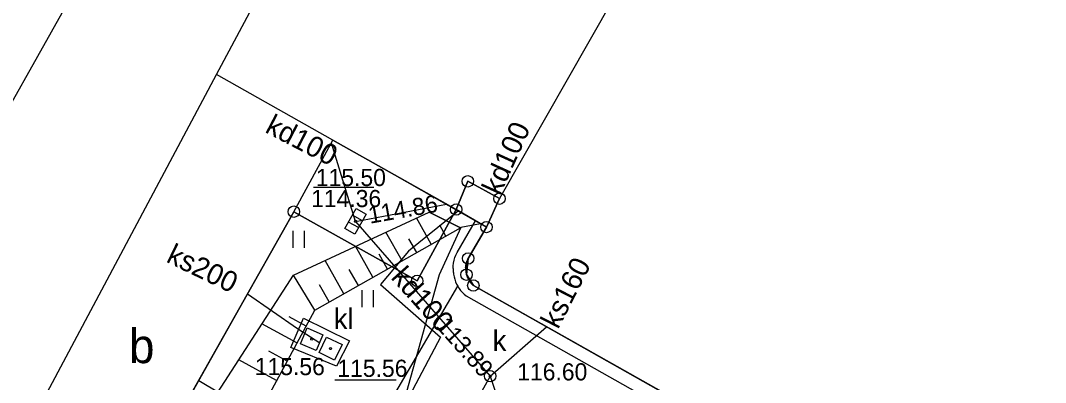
# Model space of a CAD drawing. Extents: x 6434771 to 6436222, y 5663454 to 5664782.
# Drawn here: x 6435221.5 to 6435266.37, y 5664080.77 to 5664096.59 of the extents above; entities that cross this region are included whole.
import ezdxf

# ---------------------------------------------------------------- set-up
doc = ezdxf.new("R2010")
doc.units = 0
for name, color, linetype in [('Warstwa 1', 7, 'Continuous'), ('Warstwa 10', 7, 'Continuous'), ('Warstwa 12', 7, 'Continuous'), ('Warstwa 14', 7, 'Continuous'), ('Warstwa 15', 7, 'Continuous'), ('Warstwa 20', 7, 'Continuous'), ('Warstwa 21', 7, 'Continuous'), ('Warstwa 22', 7, 'Continuous'), ('Warstwa 3', 7, 'Continuous'), ('Warstwa 4', 7, 'Continuous'), ('Warstwa 5', 7, 'Continuous'), ('Warstwa 6', 7, 'Continuous'), ('Warstwa 7', 7, 'Continuous'), ('Warstwa 9', 7, 'Continuous')]:
    doc.layers.add(name, color=color, linetype=linetype)

msp = doc.modelspace()

# ---------------------------------------------------------------- linework, layer by layer
at = {"layer": 'Warstwa 1'}
for p, q in [((6435240.576, 5664088.33), (6435241.081, 5664089.564)), ((6435240.576, 5664088.33), (6435241.081, 5664089.564)), ((6435241.081, 5664089.564), (6435242.472, 5664088.807)), ((6435241.081, 5664089.564), (6435242.472, 5664088.807)), ((6435241.897, 5664087.564), (6435242.472, 5664088.807)), ((6435241.897, 5664087.564), (6435242.472, 5664088.807)), ((6435223.26, 5664070.16), (6435233.465, 5664088.236)), ((6435223.26, 5664070.16), (6435233.465, 5664088.236)), ((6435233.465, 5664088.236), (6435238.868, 5664085.211)), ((6435233.465, 5664088.236), (6435238.868, 5664085.211)), ((6435238.868, 5664085.211), (6435240.576, 5664088.33)), ((6435238.868, 5664085.211), (6435240.576, 5664088.33)), ((6435241.1, 5664086.194), (6435241.897, 5664087.564)), ((6435241.1, 5664086.194), (6435241.897, 5664087.564)), ((6435241.022, 5664085.485), (6435241.1, 5664086.194)), ((6435241.022, 5664085.485), (6435241.1, 5664086.194)), ((6435241.022, 5664085.485), (6435241.326, 5664085.011)), ((6435241.022, 5664085.485), (6435241.326, 5664085.011)), ((6435241.326, 5664085.011), (6435252.868, 5664078.511)), ((6435241.326, 5664085.011), (6435252.868, 5664078.511))]:
    msp.add_line(p, q, dxfattribs=at)
msp.add_lwpolyline([(6435211.847, 5664146.361), (6435208.198, 5664139.915), (6435208.059, 5664139.966), (6435178.594, 5664087.63), (6435178.047, 5664087.926), (6435174.582, 5664081.728), (6435211.99, 5664060.674), (6435215.475, 5664066.872), (6435220.148, 5664064.636), (6435233.465, 5664088.236), (6435235.182, 5664091.355), (6435230.077, 5664094.237), (6435243.848, 5664119.922), (6435247.365, 5664126.27)], close=True, dxfattribs=at)
for points in [[(6435247.448, 5664097.538), (6435242.472, 5664088.807), (6435241.897, 5664087.564), (6435240.576, 5664088.33), (6435235.182, 5664091.355), (6435230.077, 5664094.237), (6435243.848, 5664119.922)], [(6435247.448, 5664097.538), (6435242.472, 5664088.807), (6435241.897, 5664087.564), (6435241.1, 5664086.194), (6435241.091, 5664086.175), (6435241.081, 5664086.155), (6435241.072, 5664086.135), (6435241.063, 5664086.115), (6435241.055, 5664086.095), (6435241.047, 5664086.075), (6435241.04, 5664086.054), (6435241.032, 5664086.034), (6435241.026, 5664086.014), (6435241.021, 5664085.993), (6435241.015, 5664085.972), (6435241.01, 5664085.951), (6435241.005, 5664085.929), (6435241.002, 5664085.908), (6435240.998, 5664085.886), (6435240.995, 5664085.865), (6435240.992, 5664085.843), (6435240.991, 5664085.822), (6435240.989, 5664085.8), (6435240.987, 5664085.778), (6435240.987, 5664085.757), (6435240.987, 5664085.735), (6435240.988, 5664085.713), (6435240.988, 5664085.691), (6435240.99, 5664085.67), (6435240.992, 5664085.648), (6435240.994, 5664085.627), (6435240.997, 5664085.605), (6435241, 5664085.584), (6435241.004, 5664085.562), (6435241.008, 5664085.541), (6435241.013, 5664085.52), (6435241.018, 5664085.499), (6435241.024, 5664085.478), (6435241.03, 5664085.457), (6435241.037, 5664085.436), (6435241.044, 5664085.416), (6435241.052, 5664085.395), (6435241.059, 5664085.375), (6435241.068, 5664085.355), (6435241.077, 5664085.336), (6435241.087, 5664085.316), (6435241.097, 5664085.297), (6435241.107, 5664085.278), (6435241.118, 5664085.258), (6435241.129, 5664085.24), (6435241.141, 5664085.222), (6435241.152, 5664085.204), (6435241.165, 5664085.186), (6435241.178, 5664085.169), (6435241.191, 5664085.152), (6435241.205, 5664085.134), (6435241.218, 5664085.118), (6435241.233, 5664085.101), (6435241.248, 5664085.086), (6435241.263, 5664085.07), (6435241.279, 5664085.054), (6435241.294, 5664085.039), (6435241.31, 5664085.025), (6435241.326, 5664085.011), (6435252.868, 5664078.511)]]:
    msp.add_lwpolyline(points, dxfattribs=at)
at = {"layer": 'Warstwa 10'}
for p, q in [((6435233.45, 5664085.46), (6435239.39, 5664088.22)), ((6435240.76, 5664087.53), (6435239.39, 5664088.22)), ((6435239.39, 5664088.22), (6435240.76, 5664087.53)), ((6435239.483, 5664086.81), (6435238.834, 5664087.961)), ((6435240.122, 5664087.17), (6435239.853, 5664087.646)), ((6435234.38, 5664083.93), (6435240.76, 5664087.53)), ((6435238.207, 5664086.089), (6435237.5, 5664087.342)), ((6435236.93, 5664085.369), (6435236.167, 5664086.722)), ((6435238.845, 5664086.45), (6435238.506, 5664087.051)), ((6435237.569, 5664085.729), (6435237.201, 5664086.381)), ((6435235.654, 5664084.649), (6435234.834, 5664086.103)), ((6435229.99, 5664080.11), (6435233.45, 5664085.46)), ((6435234.38, 5664083.93), (6435233.45, 5664085.46)), ((6435236.292, 5664085.009), (6435235.896, 5664085.711)), ((6435235.016, 5664084.289), (6435234.591, 5664085.041)), ((6435231.7, 5664078.98), (6435234.38, 5664083.93)), ((6435234.006, 5664083.239), (6435233.268, 5664083.639)), ((6435233.605, 5664082.498), (6435232.071, 5664083.328)), ((6435232.716, 5664080.857), (6435231.055, 5664081.756)), ((6435233.175, 5664081.705), (6435232.378, 5664082.137))]:
    msp.add_line(p, q, dxfattribs=at)
for centre in [(6435241.081, 5664089.564), (6435242.472, 5664088.807), (6435233.465, 5664088.236), (6435240.576, 5664088.33), (6435241.897, 5664087.564), (6435241.1, 5664086.194), (6435238.868, 5664085.211), (6435241.022, 5664085.485), (6435241.326, 5664085.011)]:
    msp.add_circle(centre, 0.25, dxfattribs=at)
at = {"layer": 'Warstwa 12'}
for points in [[(6435240.678, 5664088.271), (6435238.484, 5664086.515), (6435237.266, 5664085.06), (6435239.889, 5664082.748), (6435229.838, 5664063.759), (6435248.84, 5664052.228)], [(6435241.643, 5664087.711), (6435240.78, 5664087.55), (6435239.83, 5664085.47), (6435234.21, 5664065.39), (6435241.86, 5664060.7)], [(6435229.304, 5664080.862), (6435234.051, 5664078.038), (6435230.747, 5664071.938), (6435238.505, 5664067.554), (6435237.268, 5664065.359), (6435236.818, 5664064.484), (6435234.518, 5664060.392), (6435242.695, 5664055.953)]]:
    msp.add_lwpolyline(points, dxfattribs=at)
at = {"layer": 'Warstwa 14'}
for p, q in [((6435236.974, 5664089.291), (6435234.329, 5664089.291)), ((6435237.947, 5664080.875), (6435235.267, 5664080.875))]:
    msp.add_line(p, q, dxfattribs=at)
for centre in [(6435236.17, 5664087.813), (6435236.17, 5664087.813), (6435235.077, 5664082.252), (6435242.058, 5664081.052), (6435242.058, 5664081.052)]:
    msp.add_circle(centre, 0.045, dxfattribs=at)
at = {"layer": 'Warstwa 15'}
msp.add_lwpolyline([(6435233.898, 5664083.581), (6435235.906, 5664082.586), (6435235.333, 5664081.483), (6435233.343, 5664082.307)], close=True, dxfattribs=at)
at = {"layer": 'Warstwa 20'}
for p, q in [((6435234.38, 5664083.93), (6435240.76, 5664087.53)), ((6435231.7, 5664078.98), (6435234.38, 5664083.93))]:
    msp.add_line(p, q, dxfattribs=at)
at = {"layer": 'Warstwa 21'}
for p, q in [((6435233.45, 5664085.46), (6435239.39, 5664088.22)), ((6435229.99, 5664080.11), (6435233.45, 5664085.46))]:
    msp.add_line(p, q, dxfattribs=at)
at = {"layer": 'Warstwa 4'}
for p, q in [((6435236.474, 5664087.843), (6435236.038, 5664088.088)), ((6435236.302, 5664087.538), (6435235.866, 5664087.783))]:
    msp.add_line(p, q, dxfattribs=at)
for points in [[(6435178.594, 5664087.63), (6435179.944, 5664086.738), (6435181.161, 5664088.801), (6435186.052, 5664086.021), (6435211.01, 5664129.817), (6435234.53, 5664116.865), (6435208.625, 5664070.816), (6435215.475, 5664066.872), (6435230.077, 5664094.237), (6435243.848, 5664119.922), (6435247.365, 5664126.27), (6435211.847, 5664146.361), (6435208.198, 5664139.915), (6435208.059, 5664139.966)], [(6435215.475, 5664066.872), (6435211.99, 5664060.674), (6435174.582, 5664081.728), (6435178.047, 5664087.926), (6435178.594, 5664087.63), (6435179.944, 5664086.738), (6435181.161, 5664088.801), (6435186.052, 5664086.021), (6435211.01, 5664129.817), (6435234.53, 5664116.865), (6435208.625, 5664070.816)], [(6435236.633, 5664088.126), (6435236.142, 5664087.255), (6435235.707, 5664087.5), (6435236.198, 5664088.371)], [(6435233.757, 5664082.467), (6435234.054, 5664083.156), (6435234.743, 5664082.859), (6435234.446, 5664082.17)], [(6435235.251, 5664081.751), (6435234.576, 5664082.078), (6435234.903, 5664082.753), (6435235.578, 5664082.426)]]:
    msp.add_lwpolyline(points, close=True, dxfattribs=at)
msp.add_circle((6435242.058, 5664081.052), 0.25, dxfattribs=at)
at = {"layer": 'Warstwa 5'}
for p, q in [((6435233.465, 5664088.236), (6435235.182, 5664091.355)), ((6435235.182, 5664091.355), (6435237.879, 5664089.843)), ((6435237.879, 5664089.843), (6435241.422, 5664087.84)), ((6435222.598, 5664068.978), (6435233.465, 5664088.236)), ((6435240.61, 5664086.45), (6435241.422, 5664087.84)), ((6435233.435, 5664086.655), (6435233.435, 5664087.405)), ((6435233.935, 5664086.655), (6435233.935, 5664087.405)), ((6435240.516, 5664086.227), (6435240.559, 5664086.34)), ((6435240.559, 5664086.34), (6435240.61, 5664086.45)), ((6435240.439, 5664085.75), (6435240.444, 5664085.871)), ((6435240.444, 5664085.871), (6435240.459, 5664085.992)), ((6435240.459, 5664085.992), (6435240.483, 5664086.11)), ((6435240.483, 5664086.11), (6435240.516, 5664086.227)), ((6435240.439, 5664085.75), (6435240.443, 5664085.629)), ((6435240.443, 5664085.629), (6435240.45, 5664085.569)), ((6435240.45, 5664085.569), (6435240.457, 5664085.509)), ((6435240.457, 5664085.509), (6435240.48, 5664085.39)), ((6435240.48, 5664085.39), (6435240.508, 5664085.282)), ((6435229.107, 5664065.297), (6435240.64, 5664084.98)), ((6435240.508, 5664085.282), (6435240.545, 5664085.177)), ((6435240.545, 5664085.177), (6435240.59, 5664085.074)), ((6435240.59, 5664085.074), (6435240.64, 5664084.98)), ((6435236.455, 5664084.058), (6435236.455, 5664084.808)), ((6435236.955, 5664084.058), (6435236.955, 5664084.808))]:
    msp.add_line(p, q, dxfattribs=at)
at = {"layer": 'Warstwa 6'}
for points in [[(6435220.148, 5664064.636), (6435223.26, 5664070.16), (6435233.465, 5664088.236), (6435238.868, 5664085.211), (6435240.576, 5664088.33), (6435241.081, 5664089.564), (6435242.472, 5664088.807), (6435241.897, 5664087.564), (6435241.1, 5664086.194), (6435241.022, 5664085.485), (6435241.326, 5664085.011), (6435252.868, 5664078.511), (6435253.619, 5664078.552), (6435254.126, 5664079.116), (6435269.154, 5664070.654), (6435263.064, 5664059.917), (6435263.036, 5664059.217), (6435263.38, 5664058.753), (6435279.8, 5664049.524), (6435280.589, 5664049.425), (6435281.114, 5664049.868), (6435287.103, 5664060.556), (6435302.093, 5664052.155)], [(6435302.093, 5664052.155), (6435287.103, 5664060.556), (6435281.114, 5664049.868), (6435280.589, 5664049.425), (6435279.8, 5664049.524), (6435263.38, 5664058.753), (6435263.036, 5664059.217), (6435263.064, 5664059.917), (6435269.154, 5664070.654), (6435254.126, 5664079.116), (6435253.619, 5664078.552), (6435252.868, 5664078.511), (6435241.326, 5664085.011), (6435241.022, 5664085.485), (6435241.1, 5664086.194), (6435241.897, 5664087.564), (6435242.472, 5664088.807), (6435241.081, 5664089.564), (6435240.576, 5664088.33), (6435238.868, 5664085.211), (6435233.465, 5664088.236), (6435223.26, 5664070.16), (6435307.31, 5664022.93)]]:
    msp.add_lwpolyline(points, dxfattribs=at)
for centre in [(6435236.17, 5664087.813), (6435234.25, 5664082.663), (6435235.077, 5664082.252), (6435242.058, 5664081.052)]:
    msp.add_circle(centre, 0.045, dxfattribs=at)
at = {"layer": 'Warstwa 7'}
for points in [[(6435236.17, 5664087.813), (6435235.116, 5664091.234)], [(6435236.17, 5664087.813), (6435240.146, 5664088.571)], [(6435236.17, 5664087.813), (6435242.058, 5664081.052)], [(6435231.44, 5664084.647), (6435233.633, 5664083.134), (6435234.603, 5664082.502)], [(6435242.058, 5664081.052), (6435244.524, 5664083.21)], [(6435242.058, 5664081.052), (6435218.812, 5664039.371), (6435218.383, 5664038.586)], [(6435242.058, 5664081.052), (6435244.277, 5664074.325), (6435245.084, 5664071.625), (6435242.111, 5664072.161), (6435225.818, 5664074.685)]]:
    msp.add_lwpolyline(points, dxfattribs=at)
at = {"layer": 'Warstwa 9'}
for p, q in [((6435240.61, 5664086.45), (6435241.422, 5664087.84)), ((6435241.422, 5664087.84), (6435241.897, 5664087.564)), ((6435241.1, 5664086.194), (6435241.897, 5664087.564)), ((6435240.516, 5664086.227), (6435240.559, 5664086.34)), ((6435240.559, 5664086.34), (6435240.61, 5664086.45)), ((6435240.439, 5664085.75), (6435240.444, 5664085.871)), ((6435240.444, 5664085.871), (6435240.459, 5664085.992)), ((6435240.459, 5664085.992), (6435240.483, 5664086.11)), ((6435240.483, 5664086.11), (6435240.516, 5664086.227)), ((6435240.987, 5664085.778), (6435240.989, 5664085.8)), ((6435240.989, 5664085.8), (6435240.991, 5664085.822)), ((6435240.991, 5664085.822), (6435240.992, 5664085.843)), ((6435240.992, 5664085.843), (6435240.995, 5664085.865)), ((6435240.995, 5664085.865), (6435240.998, 5664085.886)), ((6435240.998, 5664085.886), (6435241.002, 5664085.908)), ((6435241.002, 5664085.908), (6435241.005, 5664085.929)), ((6435241.005, 5664085.929), (6435241.01, 5664085.951)), ((6435241.01, 5664085.951), (6435241.015, 5664085.972)), ((6435241.015, 5664085.972), (6435241.021, 5664085.993)), ((6435241.021, 5664085.993), (6435241.026, 5664086.014)), ((6435241.026, 5664086.014), (6435241.032, 5664086.034)), ((6435241.032, 5664086.034), (6435241.04, 5664086.054)), ((6435241.04, 5664086.054), (6435241.047, 5664086.075)), ((6435241.047, 5664086.075), (6435241.055, 5664086.095)), ((6435241.055, 5664086.095), (6435241.063, 5664086.115)), ((6435241.063, 5664086.115), (6435241.072, 5664086.135)), ((6435241.072, 5664086.135), (6435241.081, 5664086.155)), ((6435241.081, 5664086.155), (6435241.091, 5664086.175)), ((6435241.091, 5664086.175), (6435241.1, 5664086.194)), ((6435240.439, 5664085.75), (6435240.443, 5664085.629)), ((6435240.443, 5664085.629), (6435240.457, 5664085.509)), ((6435240.457, 5664085.509), (6435240.48, 5664085.39)), ((6435240.48, 5664085.39), (6435240.508, 5664085.282)), ((6435240.987, 5664085.778), (6435240.987, 5664085.757)), ((6435240.987, 5664085.757), (6435240.987, 5664085.735)), ((6435240.987, 5664085.735), (6435240.988, 5664085.713)), ((6435240.988, 5664085.713), (6435240.988, 5664085.691)), ((6435240.988, 5664085.691), (6435240.99, 5664085.67)), ((6435240.99, 5664085.67), (6435240.992, 5664085.648)), ((6435240.992, 5664085.648), (6435240.994, 5664085.627)), ((6435240.994, 5664085.627), (6435240.997, 5664085.605)), ((6435240.997, 5664085.605), (6435241, 5664085.584)), ((6435241, 5664085.584), (6435241.004, 5664085.562)), ((6435241.004, 5664085.562), (6435241.008, 5664085.541)), ((6435241.008, 5664085.541), (6435241.013, 5664085.52)), ((6435241.013, 5664085.52), (6435241.018, 5664085.499)), ((6435241.018, 5664085.499), (6435241.024, 5664085.478)), ((6435241.024, 5664085.478), (6435241.03, 5664085.457)), ((6435241.03, 5664085.457), (6435241.037, 5664085.436)), ((6435241.037, 5664085.436), (6435241.044, 5664085.416)), ((6435241.044, 5664085.416), (6435241.052, 5664085.395)), ((6435241.052, 5664085.395), (6435241.059, 5664085.375)), ((6435241.059, 5664085.375), (6435241.068, 5664085.355)), ((6435241.068, 5664085.355), (6435241.077, 5664085.336)), ((6435240.508, 5664085.282), (6435240.545, 5664085.177)), ((6435240.545, 5664085.177), (6435240.59, 5664085.074)), ((6435240.59, 5664085.074), (6435240.642, 5664084.976)), ((6435240.642, 5664084.976), (6435240.703, 5664084.882)), ((6435241.077, 5664085.336), (6435241.087, 5664085.316)), ((6435241.087, 5664085.316), (6435241.097, 5664085.297)), ((6435241.097, 5664085.297), (6435241.107, 5664085.278)), ((6435241.107, 5664085.278), (6435241.118, 5664085.258)), ((6435241.118, 5664085.258), (6435241.129, 5664085.24)), ((6435241.129, 5664085.24), (6435241.141, 5664085.222)), ((6435241.141, 5664085.222), (6435241.152, 5664085.204)), ((6435241.152, 5664085.204), (6435241.165, 5664085.186)), ((6435241.165, 5664085.186), (6435241.178, 5664085.169)), ((6435241.178, 5664085.169), (6435241.191, 5664085.152)), ((6435241.191, 5664085.152), (6435241.205, 5664085.134)), ((6435241.205, 5664085.134), (6435241.218, 5664085.118)), ((6435241.218, 5664085.118), (6435241.233, 5664085.101)), ((6435241.233, 5664085.101), (6435241.248, 5664085.086)), ((6435241.248, 5664085.086), (6435241.263, 5664085.07)), ((6435241.263, 5664085.07), (6435241.279, 5664085.054)), ((6435241.279, 5664085.054), (6435241.294, 5664085.039)), ((6435241.294, 5664085.039), (6435241.31, 5664085.025)), ((6435241.31, 5664085.025), (6435241.326, 5664085.011)), ((6435241.326, 5664085.011), (6435252.868, 5664078.511)), ((6435240.703, 5664084.882), (6435240.77, 5664084.793)), ((6435240.77, 5664084.793), (6435240.844, 5664084.709)), ((6435240.844, 5664084.709), (6435240.924, 5664084.631)), ((6435240.924, 5664084.631), (6435241.01, 5664084.56)), ((6435241.01, 5664084.56), (6435252.65, 5664078))]:
    msp.add_line(p, q, dxfattribs=at)

# ---------------------------------------------------------------- texts
at = {"layer": 'Warstwa 14'}
msp.add_text('114.36', height=0.75, dxfattribs=at).set_placement((6435234.224, 5664088.436))
for s, rotation, p in [('114.86', 10.1012, (6435236.798, 5664087.707)), ('113.89', 311.7463, (6435239.655, 5664083.217))]:
    msp.add_text(s, height=0.75, rotation=rotation, dxfattribs=at).set_placement(p)
at = {"layer": 'Warstwa 22'}
msp.add_text('kl', height=0.9, dxfattribs=at).set_placement((6435235.216, 5664083.104))
at = {"layer": 'Warstwa 3'}
msp.add_text('b', height=1.5, dxfattribs=at).set_placement((6435226.252, 5664081.617))
at = {"layer": 'Warstwa 5'}
msp.add_text('k', height=0.9, dxfattribs=at).set_placement((6435242.167, 5664082.153))
at = {"layer": 'Warstwa 6'}
for s, p in [('115.50', (6435234.431, 5664089.356)), ('115.56', (6435231.757, 5664081.092)), ('115.56', (6435235.372, 5664081.017)), ('116.60', (6435243.246, 5664080.862))]:
    msp.add_text(s, height=0.75, dxfattribs=at).set_placement(p)
at = {"layer": 'Warstwa 7'}
for s, rotation, p in [('kd100', 332.4989, (6435232.163, 5664091.727)), ('kd100', 65.5521, (6435242.486, 5664088.906)), ('ks200', 334.212, (6435227.838, 5664086.058)), ('kd100', 311.7463, (6435237.682, 5664085.34)), ('ks160', 62.8936, (6435245.033, 5664083.067))]:
    msp.add_text(s, height=0.9, rotation=rotation, dxfattribs=at).set_placement(p)

doc.saveas('drawing.dxf')
